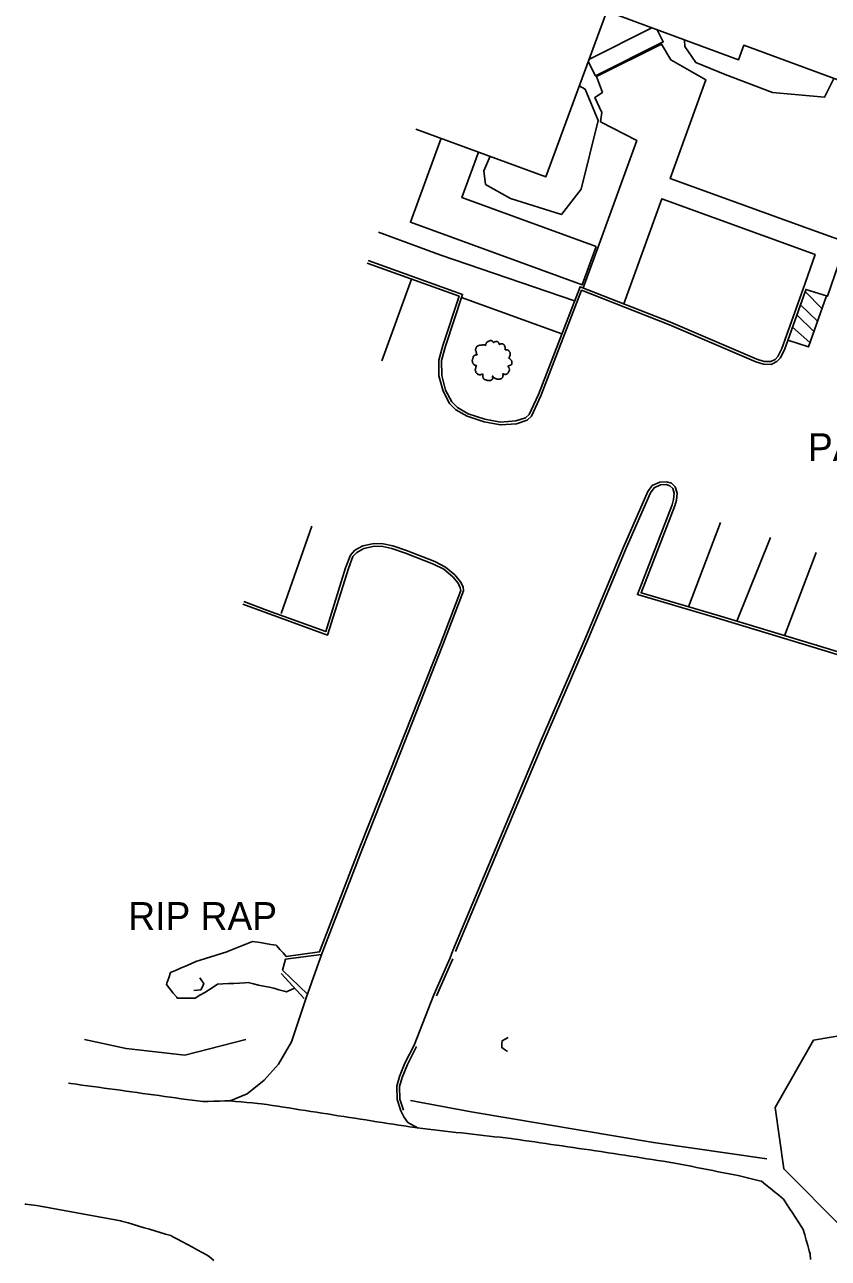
# Model space of a CAD drawing. Extents: x 1901471 to 1963503, y 756461 to 799997.
# Drawn here: x 1940284.1 to 1940428.7, y 779640 to 779861.8 of the extents above; entities that cross this region are included whole.
import ezdxf

# ---------------------------------------------------------------- set-up
doc = ezdxf.new("R2010")
doc.units = 0
for name, color, linetype in [('Default', 7, 'Continuous'), ('RD_EX_Bldg', 7, 'Continuous'), ('RD_EX_BldgApp', 7, 'Continuous'), ('RD_EX_Bridge', 7, 'Continuous'), ('RD_EX_Conc', 7, 'Continuous'), ('RD_EX_DR_ErosCtrl', 7, 'Continuous'), ('RD_EX_Road', 7, 'Continuous'), ('RD_EX_VEG', 7, 'Continuous')]:
    doc.layers.add(name, color=color, linetype=linetype)

# ---------------------------------------------------------------- blocks, each defined once
blk = doc.blocks.new('CB')
at = {"layer": 'Default'}
blk.add_lwpolyline([(0.11, -0.127), (0.055, -0.095), (0, -0.063), (0, 0), (0, 0.063), (0.055, 0.095), (0.11, 0.127)], dxfattribs=at)
blk = doc.blocks.new('T2')
at = {"layer": 'RD_EX_VEG'}
for points in [[(0.05, 7.21), (-0.25, 7.24), (-0.57, 7.14), (-0.82, 7.04), (-1.05, 6.96), (-1.27, 6.86), (-1.57, 6.69), (-1.8, 6.49), (-1.92, 6.24), (-1.97, 6.01), (-2.02, 5.74), (-2.02, 5.56), (-2.15, 5.54), (-2.3, 5.56), (-2.55, 5.64), (-2.8, 5.64), (-3.05, 5.64), (-3.4, 5.61), (-3.75, 5.61), (-4.02, 5.56), (-4.35, 5.51), (-4.72, 5.39), (-5.07, 5.26), (-5.37, 5.01), (-5.62, 4.54), (-5.75, 4.19), (-5.9, 3.94), (-5.75, 3.49), (-5.57, 3.14), (-5.55, 2.94), (-5.47, 2.52), (-5.37, 2.29), (-5.25, 2.09), (-5.32, 2.07), (-5.7, 2.02), (-6, 1.92), (-6.42, 1.69), (-6.64, 1.47), (-6.74, 1.14), (-6.77, 0.79), (-6.87, 0.59), (-6.94, 0.32), (-6.97, 0.24), (-7.02, -0.08), (-6.92, -0.53), (-6.89, -0.88), (-6.77, -1.11), (-6.62, -1.28), (-6.44, -1.53), (-6.05, -1.76), (-5.72, -1.86), (-5.52, -1.88), (-5.7, -2.38), (-5.75, -2.73), (-5.87, -3.13), (-5.87, -3.21), (-5.92, -3.68), (-5.77, -4.01), (-5.7, -4.38), (-5.52, -4.61), (-5.25, -4.91), (-4.92, -5.13), (-4.42, -5.26), (-4.02, -5.23), (-3.45, -5.06), (-3.2, -4.98), (-3.22, -5.16), (-3.2, -5.53), (-3.2, -5.96), (-3.05, -6.28), (-2.95, -6.56), (-2.8, -6.81), (-2.47, -7.03), (-2.07, -7.11), (-1.65, -7.26), (-1.2, -7.33), (-0.7, -7.36), (-0.1, -7.21), (0.18, -7.08), (0.28, -6.91), (0.48, -6.53), (0.43, -6.31), (0.45, -5.71), (0.55, -5.88), (0.73, -6.23), (1.23, -6.53), (1.63, -6.71), (2.1, -6.86), (2.4, -6.93), (2.88, -6.86), (3.25, -6.78), (3.63, -6.66), (3.93, -6.38), (4.1, -6.11), (4.15, -5.83), (4.23, -5.46), (4.28, -5.28)], [(4.28, -5.28), (4.2, -5.11), (4.15, -4.86), (4.23, -4.88), (4.4, -4.93), (4.68, -5.06), (4.9, -5.13), (5.23, -5.11), (5.5, -5.01), (5.95, -4.73), (6.22, -4.26), (6.5, -3.86), (6.57, -3.53), (6.52, -3.31), (6.5, -2.81), (6.3, -2.56), (6.25, -2.43), (6.15, -2.03), (6.22, -1.98), (6.5, -1.93), (6.87, -1.81), (7.15, -1.68), (7.37, -1.51), (7.45, -1.28), (7.42, -0.88), (7.47, -0.48), (7.4, -0.33), (7.3, -0.18), (7.22, 0.02), (7.07, 0.17), (6.97, 0.32), (6.87, 0.42), (6.75, 0.57), (6.57, 0.69), (6.42, 0.74), (6.37, 0.89), (6.52, 1.09), (6.57, 1.19), (6.6, 1.42), (6.82, 1.77), (6.87, 2.17), (6.82, 2.59), (6.77, 2.87), (6.62, 3.14), (6.42, 3.39), (6.3, 3.56), (6.12, 3.69), (5.8, 3.81), (5.55, 3.86), (5.2, 3.86), (5, 3.91), (5.03, 3.96), (5.03, 4.11), (5.03, 4.39), (4.95, 4.84), (4.8, 5.34), (4.8, 5.36), (4.7, 5.61), (4.48, 5.81), (4.3, 5.91), (4.1, 6.04), (3.85, 6.06), (3.55, 6.06), (3.28, 6.01), (3.08, 5.91), (2.9, 5.79), (2.83, 5.94), (2.73, 6.24), (2.68, 6.39), (2.53, 6.56), (2.3, 6.76), (1.85, 6.89), (1.23, 6.81), (0.93, 6.61), (0.78, 6.44), (0.73, 6.56), (0.53, 6.76), (0.43, 6.94), (0.25, 7.06), (0.1, 7.16), (0, 7.21)]]:
    blk.add_spline(points, degree=3, dxfattribs=at)

msp = doc.modelspace()

# ---------------------------------------------------------------- linework, layer by layer
at = {"layer": 'RD_EX_Bldg'}
msp.add_lwpolyline([(1940428.82, 780050.77), (1940454.3, 780041.41), (1940404.8, 779906.67), (1940463.6, 779885.07), (1940448.91, 779845.1), (1940413.48, 779858.12), (1940412.53, 779855.52), (1940388.81, 779864.24), (1940377.87, 779834.47), (1940354.48, 779843.07)], dxfattribs=at)
at = {"layer": 'RD_EX_BldgApp'}
for points in [[(1940385.5, 779855.23), (1940386.79, 779852.63), (1940399, 779858.73), (1940397.92, 779860.89)], [(1940396.95, 779861.25), (1940385.63, 779855.59)], [(1940396.95, 779861.25), (1940385.63, 779855.59)], [(1940359.01, 779841.4), (1940353.5, 779826.3), (1940384.42, 779815.02), (1940386.94, 779821.93)], [(1940386.94, 779821.93), (1940362.76, 779830.75), (1940365.75, 779838.93)]]:
    msp.add_lwpolyline(points, dxfattribs=at)
at = {"layer": 'RD_EX_Conc'}
for points in [[(1940485.12, 779799.82), (1940486.2, 779803.09), (1940461.15, 779811.99), (1940450.52, 779815.88), (1940459.42, 779841.74), (1940465.39, 779858.43), (1940458.43, 779861.08), (1940457.13, 779857.63), (1940460.66, 779856.31), (1940446.77, 779817.38), (1940425.03, 779825.19), (1940400.24, 779834.16), (1940406.67, 779851.91), (1940400.36, 779855.49), (1940398.69, 779858.34), (1940386.95, 779852.5), (1940388.03, 779849.64), (1940386.65, 779848.73), (1940387.92, 779846.06), (1940387.71, 779844.38), (1940394.21, 779841.02), (1940387.2, 779821.72), (1940384.56, 779814.49), (1940384.56, 779814.49)], [(1940424.09, 779814.13), (1940426.3, 779820.48), (1940398.72, 779830.52), (1940391.9, 779811.63)], [(1940383.05, 779812.18), (1940359, 779820.39), (1940347.74, 779824.54)], [(1940424.09, 779814.13), (1940420.3, 779803.58), (1940419.58, 779802.14), (1940419.13, 779801.63), (1940418.32, 779801.24), (1940417.13, 779801.28), (1940415.83, 779801.69), (1940400.3, 779808.35), (1940384.03, 779814.7), (1940376.52, 779795.3), (1940374.88, 779791.72), (1940374.23, 779791.14), (1940372.47, 779790.56), (1940369.72, 779790.36), (1940366.88, 779790.87), (1940363.9, 779791.87), (1940361.99, 779792.99), (1940360.95, 779794.03), (1940359.84, 779796.11), (1940359.14, 779798.76), (1940359.11, 779801.44), (1940359.81, 779804.02), (1940362.88, 779813.31), (1940345.88, 779819.41)], [(1940362.69, 779812.74), (1940380.76, 779806.25)], [(1940361.59, 779695.12), (1940368.79, 779712.28), (1940377.51, 779732.94), (1940385.55, 779751.5), (1940392.29, 779767.66), (1940396.68, 779777.63), (1940397.35, 779778.53), (1940398.5, 779779.07), (1940399.51, 779779.12), (1940400.2, 779778.91), (1940400.71, 779778.41), (1940400.98, 779777.55), (1940400.86, 779776.41), (1940400.58, 779775.46), (1940394.35, 779759.34), (1940408.56, 779755.13), (1940425.98, 779749.85), (1940441.85, 779745.02)], [(1940323.38, 779757.62), (1940327.61, 779756.03), (1940338.62, 779752.04), (1940342.34, 779764.01), (1940343.16, 779766.17), (1940343.84, 779766.93), (1940345.14, 779767.65), (1940347.03, 779768.02), (1940348.56, 779767.96), (1940350.19, 779767.64), (1940352.62, 779766.81), (1940357.67, 779764.83), (1940359.52, 779763.88), (1940361.14, 779762.51), (1940362.07, 779761.36), (1940362.48, 779760.56), (1940362.56, 779760.06), (1940358.9, 779750.46), (1940351.26, 779731.12), (1940344.41, 779713.88), (1940337.17, 779695.08), (1940331.16, 779694.24)], [(1940358.18, 779687.17), (1940361.14, 779693.81)], [(1940330.26, 779691.21), (1940334.4, 779686.71)], [(1940352.25, 779666.61), (1940351.63, 779668.59), (1940351.57, 779670.89), (1940352, 779672.51), (1940352.96, 779674.85), (1940354.61, 779678.07)]]:
    msp.add_lwpolyline(points, dxfattribs=at)
at = {"layer": 'RD_EX_DR_ErosCtrl'}
for points in [[(1940331.16, 779694.24), (1940330.59, 779694.88), (1940330.03, 779695.52), (1940329.46, 779696.15), (1940329.36, 779696.27), (1940328.4, 779696.42), (1940327.43, 779696.58), (1940326.47, 779696.74), (1940325.5, 779696.9), (1940325.11, 779696.96), (1940324.21, 779696.6), (1940323.31, 779696.24), (1940322.42, 779695.88), (1940321.52, 779695.52), (1940320.62, 779695.16), (1940320.46, 779695.1), (1940319.51, 779694.79), (1940318.56, 779694.49), (1940317.61, 779694.19), (1940316.65, 779693.88), (1940315.7, 779693.58), (1940314.91, 779693.32), (1940313.99, 779692.92), (1940313.07, 779692.52), (1940312.16, 779692.12), (1940311.24, 779691.72), (1940310.38, 779691.34), (1940310.05, 779690.41), (1940309.72, 779689.47), (1940309.62, 779689.19), (1940310.23, 779688.43), (1940310.85, 779687.67), (1940311.47, 779686.91), (1940311.58, 779686.78), (1940312.57, 779686.76), (1940313.57, 779686.75), (1940314.57, 779686.73), (1940314.81, 779686.73), (1940315.65, 779687.27), (1940316.5, 779687.8), (1940317.34, 779688.34), (1940318.18, 779688.87), (1940318.78, 779689.25), (1940319.77, 779689.3), (1940320.76, 779689.36), (1940321.76, 779689.41), (1940322.75, 779689.46), (1940323.74, 779689.51), (1940324.31, 779689.54), (1940325.26, 779689.33), (1940326.2, 779689.12), (1940327.15, 779688.91), (1940328.09, 779688.71), (1940328.91, 779688.53), (1940329.86, 779688.28), (1940330.81, 779688.03), (1940331.23, 779687.92), (1940332.09, 779688.3), (1940332.69, 779688.57)], [(1940337.53, 779694.59), (1940331.05, 779693.75), (1940330.5, 779691.77), (1940335.02, 779687.5)]]:
    msp.add_lwpolyline(points, dxfattribs=at)
at = {"layer": 'RD_EX_Road'}
for points in [[(1940430.52, 779818.74), (1940428.56, 779812.98), (1940424.61, 779814.21), (1940424.56, 779813.96), (1940420.77, 779803.38), (1940420, 779801.86), (1940419.43, 779801.23), (1940418.42, 779800.73), (1940417.04, 779800.78), (1940415.65, 779801.22), (1940400.11, 779807.88), (1940384.31, 779814.06), (1940376.98, 779795.11), (1940375.29, 779791.42), (1940374.49, 779790.7), (1940372.56, 779790.07), (1940369.7, 779789.86), (1940366.75, 779790.38), (1940363.69, 779791.41), (1940361.69, 779792.59), (1940360.54, 779793.73), (1940359.37, 779795.92), (1940358.64, 779798.69), (1940358.61, 779801.5), (1940359.33, 779804.16), (1940362.25, 779813.01), (1940345.7, 779818.94)], [(1940348.38, 779801.35), (1940353.69, 779816.08)], [(1940428.33, 779813.06), (1940425.1, 779803.88), (1940421.39, 779805.11)], [(1940427.52, 779810.76), (1940424.51, 779813.83)], [(1940426.72, 779808.49), (1940423.66, 779811.47)], [(1940426.07, 779806.64), (1940423, 779809.62)], [(1940425.38, 779804.68), (1940422.21, 779807.41)], [(1940354.93, 779663.39), (1940353.02, 779664.4), (1940352.3, 779665.4), (1940351.78, 779666.46), (1940351.13, 779668.51), (1940351.06, 779670.95), (1940351.53, 779672.67), (1940352.51, 779675.06), (1940354.17, 779678.3), (1940357.73, 779687.37), (1940360.68, 779694.01), (1940361.13, 779695.31), (1940368.32, 779712.47), (1940377.05, 779733.13), (1940385.09, 779751.69), (1940391.83, 779767.86), (1940396.24, 779777.88), (1940397.02, 779778.93), (1940398.38, 779779.56), (1940399.58, 779779.63), (1940400.46, 779779.35), (1940401.15, 779778.69), (1940401.49, 779777.6), (1940401.35, 779776.31), (1940401.05, 779775.3), (1940395.01, 779759.67), (1940408.71, 779755.61), (1940426.12, 779750.33), (1940442, 779745.49)], [(1940409.27, 779772.3), (1940403.51, 779757.15)], [(1940335.78, 779771.66), (1940330.23, 779755.91)], [(1940323.55, 779758.09), (1940327.78, 779756.5), (1940338.29, 779752.69), (1940341.86, 779764.17), (1940342.72, 779766.44), (1940343.53, 779767.32), (1940344.96, 779768.13), (1940347, 779768.52), (1940348.62, 779768.46), (1940350.32, 779768.12), (1940352.8, 779767.28), (1940357.87, 779765.29), (1940359.79, 779764.29), (1940361.49, 779762.86), (1940362.49, 779761.63), (1940362.97, 779760.71), (1940363.07, 779760.01), (1940359.36, 779750.27), (1940351.73, 779730.94), (1940344.88, 779713.69), (1940337.63, 779694.88), (1940334.77, 779686.81), (1940332.1, 779678.9), (1940329.75, 779674.87), (1940327.18, 779672.01), (1940324.14, 779669.52), (1940321.07, 779668.29)], [(1940418.25, 779769.6), (1940412.2, 779754.55)], [(1940426.51, 779766.93), (1940420.8, 779751.94)], [(1940292.02, 779671.46), (1940292.45, 779671.41), (1940293.44, 779671.27), (1940294.43, 779671.13), (1940295.42, 779671), (1940296.41, 779670.86), (1940297.4, 779670.72), (1940298.39, 779670.59), (1940299.38, 779670.45), (1940300.37, 779670.31), (1940301.36, 779670.18), (1940302.35, 779670.04), (1940303.34, 779669.9), (1940304.33, 779669.77), (1940305.32, 779669.63), (1940306.31, 779669.49), (1940307.3, 779669.36), (1940308.29, 779669.22), (1940309.28, 779669.08), (1940310.27, 779668.95), (1940311.26, 779668.81), (1940312.25, 779668.67), (1940313.25, 779668.54), (1940314.24, 779668.4), (1940315.23, 779668.26), (1940316.15, 779668.14), (1940317.15, 779668.17), (1940318.14, 779668.2), (1940319.14, 779668.23), (1940320.14, 779668.26), (1940321.07, 779668.29), (1940322.07, 779668.19), (1940323.06, 779668.1), (1940324.06, 779668.01), (1940325.05, 779667.92), (1940326.05, 779667.82), (1940326.71, 779667.76), (1940327.7, 779667.61), (1940328.69, 779667.46), (1940329.68, 779667.3), (1940330.67, 779667.15), (1940331.65, 779667), (1940332.64, 779666.84), (1940333.63, 779666.69), (1940334.62, 779666.54), (1940335.61, 779666.38), (1940336.59, 779666.23), (1940337.58, 779666.08), (1940338.57, 779665.92), (1940339.56, 779665.77), (1940340.54, 779665.61), (1940341.53, 779665.46), (1940342.52, 779665.31), (1940343.51, 779665.15), (1940344.5, 779665), (1940345.48, 779664.85), (1940346.47, 779664.69), (1940347.46, 779664.54), (1940348.45, 779664.39), (1940349.44, 779664.23), (1940350.42, 779664.08), (1940351.41, 779663.93), (1940352.4, 779663.77), (1940353.39, 779663.62), (1940354.38, 779663.47), (1940354.75, 779663.41), (1940355.74, 779663.3), (1940356.73, 779663.19), (1940357.73, 779663.07), (1940358.72, 779662.96), (1940359.71, 779662.85), (1940360.71, 779662.74), (1940361.7, 779662.62), (1940362.69, 779662.51), (1940363.69, 779662.4), (1940364.68, 779662.29), (1940365.67, 779662.18), (1940366.67, 779662.06), (1940367.66, 779661.95), (1940368.65, 779661.84), (1940369.65, 779661.73), (1940370.64, 779661.62), (1940371.64, 779661.5), (1940371.92, 779661.47), (1940372.91, 779661.33), (1940373.9, 779661.18), (1940374.89, 779661.04), (1940375.88, 779660.9), (1940376.87, 779660.75), (1940377.86, 779660.61), (1940378.85, 779660.46), (1940379.84, 779660.32), (1940380.83, 779660.18), (1940381.82, 779660.03), (1940382.81, 779659.89), (1940383.8, 779659.74), (1940384.79, 779659.6), (1940385.78, 779659.46), (1940386.77, 779659.31), (1940387.75, 779659.17), (1940388.12, 779659.11), (1940389.1, 779658.96), (1940390.09, 779658.81), (1940391.08, 779658.65), (1940392.07, 779658.5), (1940393.06, 779658.34), (1940394.04, 779658.19), (1940395.03, 779658.04), (1940396.02, 779657.88), (1940397.01, 779657.73), (1940397.99, 779657.57), (1940398.98, 779657.42), (1940399.97, 779657.27), (1940401.05, 779657.1), (1940402.03, 779656.9), (1940403.01, 779656.71), (1940403.99, 779656.51), (1940404.97, 779656.32), (1940405.95, 779656.13), (1940406.93, 779655.93), (1940407.91, 779655.74), (1940408.89, 779655.54), (1940409.87, 779655.35), (1940410.85, 779655.15), (1940411.83, 779654.96), (1940412.44, 779654.84), (1940413.41, 779654.61), (1940414.38, 779654.37), (1940415.35, 779654.14), (1940416.32, 779653.91), (1940416.67, 779653.83), (1940417.44, 779653.2), (1940418.22, 779652.57), (1940419, 779651.94), (1940419.77, 779651.31), (1940420.61, 779650.63), (1940421.15, 779649.79), (1940421.7, 779648.95), (1940422.24, 779648.12), (1940422.79, 779647.28), (1940423.33, 779646.44), (1940423.87, 779645.6), (1940424.16, 779645.16), (1940424.43, 779644.2), (1940424.7, 779643.24), (1940424.98, 779642.28), (1940425.25, 779641.31), (1940425.41, 779640.75), (1940425.5, 779639.75)], [(1940318.17, 779639.6), (1940317.37, 779640.21), (1940316.93, 779640.55), (1940316.05, 779641.02), (1940315.17, 779641.49), (1940314.29, 779641.97), (1940313.41, 779642.44), (1940312.52, 779642.91), (1940311.64, 779643.38), (1940310.76, 779643.85), (1940310.4, 779644.04), (1940309.44, 779644.33), (1940308.48, 779644.61), (1940307.53, 779644.9), (1940306.57, 779645.18), (1940305.61, 779645.47), (1940304.65, 779645.75), (1940303.69, 779646.04), (1940302.73, 779646.33), (1940301.78, 779646.61), (1940301.38, 779646.73), (1940300.4, 779646.91), (1940299.41, 779647.09), (1940298.43, 779647.26), (1940297.44, 779647.44), (1940296.46, 779647.62), (1940295.48, 779647.8), (1940294.49, 779647.98), (1940293.51, 779648.15), (1940292.52, 779648.33), (1940291.54, 779648.51), (1940290.56, 779648.69), (1940289.57, 779648.87), (1940288.59, 779649.05), (1940287.61, 779649.22), (1940287.24, 779649.29), (1940286.25, 779649.44), (1940285.26, 779649.59), (1940284.27, 779649.73), (1940284.12, 779649.76)]]:
    msp.add_lwpolyline(points, dxfattribs=at)
at = {"layer": 'RD_EX_VEG'}
for points in [[(1940429.66, 779852.18), (1940428.02, 779848.77), (1940418.63, 779849.63), (1940410.15, 779852.88), (1940404.83, 779855.05), (1940402.89, 779857.93), (1940402.8, 779859.1)], [(1940383.88, 779850.82), (1940384.94, 779850.21), (1940387.3, 779844.58), (1940384.21, 779832.24), (1940380.66, 779827.68), (1940371.5, 779830.57), (1940367.02, 779833.12), (1940366.74, 779835.57), (1940367.84, 779838.16)], [(1940431.27, 779645.38), (1940420.67, 779656.04), (1940419.13, 779667.09), (1940426.04, 779679.2), (1940438.75, 779681.36)], [(1940323.89, 779679.31), (1940312.93, 779676.52), (1940302.37, 779677.68), (1940294.88, 779679.31)], [(1940417.62, 779657.83), (1940397.22, 779660.78), (1940364.44, 779666.3), (1940353.51, 779668.37)]]:
    msp.add_lwpolyline(points, dxfattribs=at)

# ---------------------------------------------------------------- block references
at = {"layer": 'RD_EX_Bridge'}
for p, xscale, yscale, rotation in [((1940316.08, 779688.82), 9.842519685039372, 9.84251968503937, 155.330934), ((1940369.96, 779678.48), 9.84251968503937, 9.842519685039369, -3.194722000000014)]:
    msp.add_blockref('CB', p, dxfattribs=dict(at, xscale=xscale, yscale=yscale, rotation=rotation))
at = {"layer": 'RD_EX_VEG', "xscale": 0.4921259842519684, "yscale": 0.4921259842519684}
msp.add_blockref('T2', (1940368.09, 779801.46), dxfattribs=at)

# ---------------------------------------------------------------- texts
at = {"layer": 'RD_EX_DR_ErosCtrl'}
msp.add_text('RIP RAP', height=5, dxfattribs=at).set_placement((1940302.76, 779699.03))
at = {"layer": 'RD_EX_Road'}
msp.add_text('PARKING', height=5, dxfattribs=at).set_placement((1940425.02, 779783.36))

doc.saveas('drawing.dxf')
